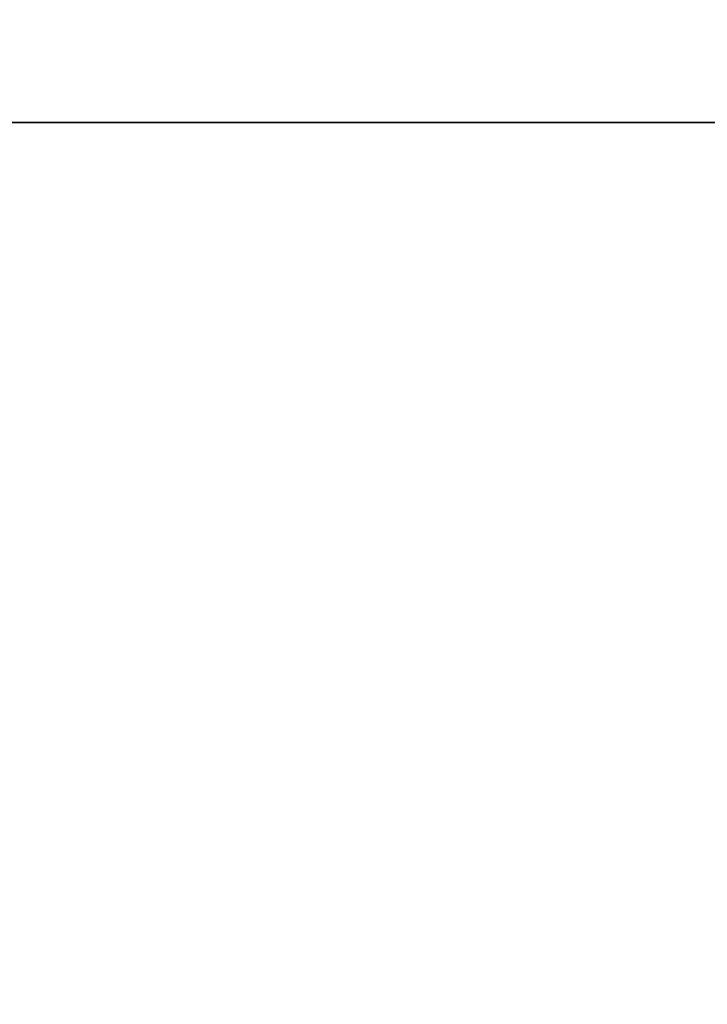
# Model space of a CAD drawing. Extents: x -4.6 to 26, y -2.8 to 21.5.
# Tile 575 of 656: x 2.403 to 2.67, y 3.658 to 4.04. Entities that reach past the tile are written whole.
import ezdxf

# ---------------------------------------------------------------- set-up
doc = ezdxf.new("R2010")
doc.units = 0

# ---------------------------------------------------------------- blocks, each defined once
blk = doc.blocks.new('Box-894e9b2f-ba3a-499c-aac4-d932b5c70b13')
at = {"color": 253, "linetype": 'Continuous', "true_color": 0xa0a0a0, "transparency": 33554687}
mesh = blk.add_polyface(dxfattribs=at)
corners = [(0, 0, 43.99), (3.24, 0, 43.99), (3.24, 21.5, 43.99), (0, 21.5, 43.99), (0, 0, 44), (3.24, 0, 44), (3.24, 21.5, 44), (0, 21.5, 44)]
mesh.append_faces([[corners[k] for k in face] for face in [(0, 1, 2, 3), (4, 5, 6, 7), (0, 1, 5, 4), (1, 2, 6, 5), (2, 3, 7, 6), (3, 0, 4, 7)]], dxfattribs={"color": 253})
blk = doc.blocks.new('Box-9b86dc3e-cfb4-44b0-bd7f-0744c76706e4')
at = {"color": 253, "linetype": 'Continuous', "true_color": 0xa0a0a0, "transparency": 33554687}
mesh = blk.add_polyface(dxfattribs=at)
corners = [(0, 0), (26, 0), (26, 21.5), (0, 21.5), (0, 0, 0.01), (26, 0, 0.01), (26, 21.5, 0.01), (0, 21.5, 0.01)]
mesh.append_faces([[corners[k] for k in face] for face in [(0, 1, 2, 3), (4, 5, 6, 7), (0, 1, 5, 4), (1, 2, 6, 5), (2, 3, 7, 6), (3, 0, 4, 7)]], dxfattribs={"color": 253})
blk = doc.blocks.new('UpwardOpening-ad0f39e6-45b1-4872-88a2-4b3bacccdccc')
at = {"linetype": 'Continuous', "transparency": 33554687}
blk.add_blockref('Box-894e9b2f-ba3a-499c-aac4-d932b5c70b13', (0, 0), dxfattribs=at)
blk = doc.blocks.new('8c15bd82-a0f9-4d1c-890e-a8c3deb8bb2c')
at = {"linetype": 'Continuous', "transparency": 33554687}
for name in ['Box-894e9b2f-ba3a-499c-aac4-d932b5c70b13', 'Box-9b86dc3e-cfb4-44b0-bd7f-0744c76706e4', 'UpwardOpening-ad0f39e6-45b1-4872-88a2-4b3bacccdccc']:
    blk.add_blockref(name, (0, 0), dxfattribs=at)
blk = doc.blocks.new('CoilBox-a15a7008-3150-4d19-b708-958e722bb2de')
at = {"color": 251, "linetype": 'Continuous', "true_color": 0x5b5b5b, "transparency": 33554687}
mesh = blk.add_polyface(dxfattribs=at)
corners = [(0, 0), (21.54, 0), (21.54, 2), (0, 2), (0, 0, 22.51), (21.54, 0, 22.51), (21.54, 2, 22.51), (0, 2, 22.51)]
mesh.append_faces([[corners[k] for k in face] for face in [(0, 1, 2, 3), (4, 5, 6, 7), (0, 1, 5, 4), (1, 2, 6, 5), (2, 3, 7, 6), (3, 0, 4, 7)]], dxfattribs={"color": 251})
blk = doc.blocks.new('4a1c406a-ec59-42d1-9a16-7d59d5fbb635')
at = {"linetype": 'Continuous', "transparency": 33554687}
blk.add_blockref('CoilBox-a15a7008-3150-4d19-b708-958e722bb2de', (0, 0), dxfattribs=at)
blk = doc.blocks.new('2c0c7aad-83f2-4589-a8ce-bb9fecba16ba')
at = {"linetype": 'Continuous', "transparency": 33554687}
for name, p in [('8c15bd82-a0f9-4d1c-890e-a8c3deb8bb2c', (0, 0)), ('4a1c406a-ec59-42d1-9a16-7d59d5fbb635', (2.23, 2, 19.96))]:
    blk.add_blockref(name, p, dxfattribs=at)

msp = doc.modelspace()

# ---------------------------------------------------------------- block references
at = {"transparency": 33554687}
msp.add_blockref('2c0c7aad-83f2-4589-a8ce-bb9fecba16ba', (0, 0), dxfattribs=at)

doc.saveas('drawing.dxf')
